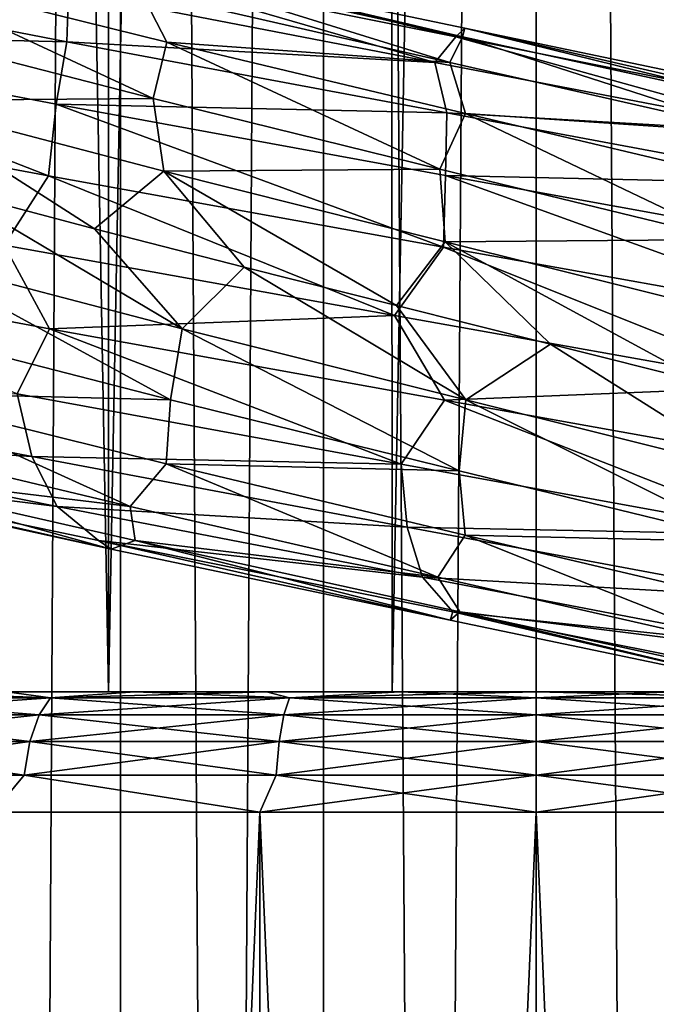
# Model space of a CAD drawing. Header units: metres. Extents: x -109 to 109, y -917 to 389.
# Tile 383 of 656: x -4.3 to 1, y -537.6 to -529.41. Entities that reach past the tile are written whole.
import ezdxf

# ---------------------------------------------------------------- set-up
doc = ezdxf.new("R2010")
doc.units = ezdxf.units.M
doc.layers.add('solid_24503124_XXX_01_SW0001', color=7, linetype='CONTINUOUS')
doc.layers.add('solid_24503124_XXX_01_SW0001_01', color=7, linetype='CONTINUOUS')

msp = doc.modelspace()

# ---------------------------------------------------------------- linework, layer by layer
at = {"layer": 'solid_24503124_XXX_01_SW0001'}
for points in [[(-5.794521, -410, 11.637158), (-5.795265, -535, 11.636799), (-3.557269, -535, 12.503851)], [(-3.557472, -410, -12.503769), (-3.557269, -535, -12.503851), (-5.795265, -535, -11.636799)], [(-3.557472, -410, -12.503769), (-5.795265, -535, -11.636799), (-5.794586, -410, -11.637126)], [(-5.794521, -410, 11.637158), (-3.557269, -535, 12.503851), (-3.557692, -410, 12.503706)], [(-3.557692, -410, 12.503706), (-3.557269, -535, 12.503851), (-1.199402, -410, 12.944548)], [(-1.199508, -410, -12.944538), (-3.557269, -535, -12.503851), (-3.557472, -410, -12.503769)], [(-1.199402, -410, 12.944548), (-3.557269, -535, 12.503851), (-1.198704, -535, 12.944597)], [(-1.199508, -410, -12.944538), (-1.198704, -535, -12.944597), (-3.557269, -535, -12.503851)], [(1.19961, -410, -12.944529), (-1.198704, -535, -12.944597), (-1.199508, -410, -12.944538)], [(1.19961, -410, -12.944529), (1.198704, -535, -12.944597), (-1.198704, -535, -12.944597)], [(-4.996175, -701, -406.876648), (-4.996158, -437, -406.876648), (-3.457402, -437, -407.765076)], [(-3.457262, -701, -407.765137), (-4.996175, -701, -406.876648), (-3.457402, -437, -407.765076)], [(-4.996175, -701, -393.123352), (-3.457262, -701, -392.234863), (-4.996158, -437, -393.123352)], [(-3.457262, -701, -392.234863), (-3.457402, -437, -392.234924), (-4.996158, -437, -393.123352)], [(-3.457262, -701, -407.765137), (-3.457402, -437, -407.765076), (-1.767193, -437, -408.31427)], [(-1.767249, -701, -391.68576), (-1.767193, -437, -391.68573), (-3.457402, -437, -392.234924)], [(-3.457262, -701, -392.234863), (-1.767249, -701, -391.68576), (-3.457402, -437, -392.234924)], [(-1.767249, -701, -408.31424), (-3.457262, -701, -407.765137), (-1.767193, -437, -408.31427)], [(-1.767249, -701, -408.31424), (0, -437, -408.5), (0, -701, -408.5)], [(-1.767249, -701, -408.31424), (-1.767193, -437, -408.31427), (0, -437, -408.5)], [(-1.767249, -701, -391.68576), (0, -701, -391.5), (-1.767193, -437, -391.68573)], [(-1.767193, -437, -391.68573), (0, -701, -391.5), (0, -437, -391.5)], [(1.767249, -701, -391.68576), (1.767193, -437, -391.68573), (0, -437, -391.5)], [(0, -701, -391.5), (1.767249, -701, -391.68576), (0, -437, -391.5)], [(-3.424517, -528.890015, -15.881354), (-0.668552, -529.554016, -16.94623), (-3.6186, -528.961121, -16.569969)], [(-3.424517, -528.890015, -15.881354), (-0.592989, -529.483887, -16.234524), (-0.668552, -529.554016, -16.94623)], [(-0.611028, -529.555908, -15.519527), (-0.592989, -529.483887, -16.234524), (-3.424517, -528.890015, -15.881354)], [(-3.312851, -528.963013, -15.175133), (-0.611028, -529.555908, -15.519527), (-3.424517, -528.890015, -15.881354)], [(-6.942386, -529.002563, -16.808487), (-3.902392, -529.594971, -17.763273), (-7.104068, -529.521179, -17.211922)], [(-3.889314, -529.177307, -17.188612), (-3.902392, -529.594971, -17.763273), (-6.942386, -529.002563, -16.808487)], [(-5.469957, -529.480164, -12.750193), (-3.183709, -530.066833, -13.504675), (-5.463925, -529.006653, -13.222774)], [(-5.463925, -529.006653, -13.222774), (-3.072693, -529.598999, -13.974257), (-3.287609, -529.179199, -14.502707)], [(-3.183709, -530.066833, -13.504675), (-3.072693, -529.598999, -13.974257), (-5.463925, -529.006653, -13.222774)], [(-3.6186, -528.961121, -16.569969), (-0.841772, -529.767395, -17.601917), (-3.889314, -529.177307, -17.188612)], [(-3.6186, -528.961121, -16.569969), (-0.668552, -529.554016, -16.94623), (-0.841772, -529.767395, -17.601917)], [(-0.716842, -529.769104, -14.852447), (-0.611028, -529.555908, -15.519527), (-3.312851, -528.963013, -15.175133)], [(-3.287609, -529.179199, -14.502707), (-0.716842, -529.769104, -14.852447), (-3.312851, -528.963013, -15.175133)], [(-3.889314, -529.177307, -17.188612), (-0.841772, -529.767395, -17.601917), (-3.902392, -529.594971, -17.763273)], [(-3.072693, -529.598999, -13.974257), (-0.716842, -529.769104, -14.852447), (-3.287609, -529.179199, -14.502707)], [(-5.469957, -529.480164, -12.750193), (-5.339977, -530.084839, -12.503477), (-3.183709, -530.066833, -13.504675)], [(-0.592989, -529.483887, -16.234524), (2.302049, -530.146912, -16.803442), (-0.668552, -529.554016, -16.94623)], [(-0.611028, -529.555908, -15.519527), (2.109582, -530.148804, -15.388528), (-0.592989, -529.483887, -16.234524)], [(2.109582, -530.148804, -15.388528), (2.256816, -530.077759, -16.0888), (-0.592989, -529.483887, -16.234524)], [(-7.104068, -529.521179, -17.211922), (-4.055814, -530.711304, -18.460888), (-7.215178, -530.118896, -17.468584)], [(-7.104068, -529.521179, -17.211922), (-3.990627, -530.113708, -18.188881), (-4.055814, -530.711304, -18.460888)], [(-3.902392, -529.594971, -17.763273), (-3.990627, -530.113708, -18.188881), (-7.104068, -529.521179, -17.211922)], [(-3.902392, -529.594971, -17.763273), (-0.742057, -530.187439, -18.17058), (-3.990627, -530.113708, -18.188881)], [(-0.841772, -529.767395, -17.601917), (-0.742057, -530.187439, -18.17058), (-3.902392, -529.594971, -17.763273)], [(-0.668552, -529.554016, -16.94623), (2.231446, -530.357483, -17.481138), (-0.841772, -529.767395, -17.601917)], [(-0.716842, -529.769104, -14.852447), (1.875782, -530.35907, -14.751753), (-0.611028, -529.555908, -15.519527)], [(1.875782, -530.35907, -14.751753), (2.109582, -530.148804, -15.388528), (-0.611028, -529.555908, -15.519527)], [(-3.183709, -530.066833, -13.504675), (-0.801254, -530.653503, -13.850875), (-3.072693, -529.598999, -13.974257)], [(-3.072693, -529.598999, -13.974257), (-0.586729, -530.191345, -14.295144), (-0.716842, -529.769104, -14.852447)], [(-0.801254, -530.653503, -13.850875), (-0.586729, -530.191345, -14.295144), (-3.072693, -529.598999, -13.974257)], [(-0.841772, -529.767395, -17.601917), (2.231446, -530.357483, -17.481138), (-0.742057, -530.187439, -18.17058)], [(-0.586729, -530.191345, -14.295144), (1.875782, -530.35907, -14.751753), (-0.716842, -529.769104, -14.852447)], [(-3.183709, -530.066833, -13.504675), (-5.339977, -530.084839, -12.503477), (-3.095637, -530.672241, -13.239817)], [(-5.339977, -530.084839, -12.503477), (-4.886759, -530.829102, -12.583683), (-3.673549, -531.149292, -12.99039)], [(-3.095637, -530.672241, -13.239817), (-5.339977, -530.084839, -12.503477), (-3.673549, -531.149292, -12.99039)], [(-3.183709, -530.066833, -13.504675), (-3.095637, -530.672241, -13.239817), (-0.801254, -530.653503, -13.850875)], [(-7.215178, -530.118896, -17.468584), (-4.055814, -530.711304, -18.460888), (-4.425037, -531.286194, -18.477514)], [(-3.990627, -530.113708, -18.188881), (-0.771379, -531.303772, -18.884218), (-4.055814, -530.711304, -18.460888)], [(-3.990627, -530.113708, -18.188881), (-0.754079, -530.706238, -18.605051), (-0.771379, -531.303772, -18.884218)], [(-0.742057, -530.187439, -18.17058), (-0.754079, -530.706238, -18.605051), (-3.990627, -530.113708, -18.188881)], [(-0.801254, -530.653503, -13.850875), (1.605399, -531.240234, -13.781503), (-0.586729, -530.191345, -14.295144)], [(-0.742057, -530.187439, -18.17058), (2.441063, -530.779846, -18.022203), (-0.754079, -530.706238, -18.605051)], [(2.231446, -530.357483, -17.481138), (2.441063, -530.779846, -18.022203), (-0.742057, -530.187439, -18.17058)], [(1.605399, -531.240234, -13.781503), (1.917247, -530.783691, -14.178966), (-0.586729, -530.191345, -14.295144)], [(-0.801254, -530.653503, -13.850875), (-3.095637, -530.672241, -13.239817), (-0.757519, -531.259644, -13.574944)], [(-4.055814, -530.711304, -18.460888), (-1.177117, -531.870605, -18.962351), (-4.425037, -531.286194, -18.477514)], [(-4.055814, -530.711304, -18.460888), (-0.771379, -531.303772, -18.884218), (-1.177117, -531.870605, -18.962351)], [(-3.095637, -530.672241, -13.239817), (-3.673549, -531.149292, -12.99039), (-2.42949, -531.468933, -13.279457)], [(-3.095637, -530.672241, -13.239817), (-2.42949, -531.468933, -13.279457), (-1.161831, -531.789001, -13.449188)], [(-0.757519, -531.259644, -13.574944), (-3.095637, -530.672241, -13.239817), (-1.161831, -531.789001, -13.449188)], [(-0.754079, -530.706238, -18.605051), (2.536741, -531.896179, -18.730049), (-0.771379, -531.303772, -18.884218)], [(2.441063, -530.779846, -18.022203), (2.50563, -531.298767, -18.452055), (-0.754079, -530.706238, -18.605051)], [(-5.212879, -531.389771, -12.559104), (-2.943924, -531.981445, -13.276345), (-4.886759, -530.829102, -12.583683)], [(-2.943924, -531.981445, -13.276345), (-3.673549, -531.149292, -12.99039), (-4.886759, -530.829102, -12.583683)], [(-2.943924, -531.981445, -13.276345), (-2.42949, -531.468933, -13.279457), (-3.673549, -531.149292, -12.99039)], [(-4.048501, -531.983154, -18.464462), (-7.209414, -531.390625, -17.473047), (-4.425037, -531.286194, -18.477514)], [(-4.048501, -531.983154, -18.464462), (-4.425037, -531.286194, -18.477514), (-1.177117, -531.870605, -18.962351)], [(-0.771379, -531.303772, -18.884218), (2.117649, -532.457092, -18.881323), (-1.177117, -531.870605, -18.962351)], [(-4.315088, -532.521729, -18.118351), (-7.209414, -531.390625, -17.473047), (-4.048501, -531.983154, -18.464462)], [(-3.041672, -532.57074, -13.54107), (-5.212879, -531.389771, -12.559104), (-5.351366, -531.980103, -12.804343)], [(-3.041672, -532.57074, -13.54107), (-2.943924, -531.981445, -13.276345), (-5.212879, -531.389771, -12.559104)], [(-2.943924, -531.981445, -13.276345), (-0.584419, -532.57312, -13.5854), (-2.42949, -531.468933, -13.279457)], [(-0.584419, -532.57312, -13.5854), (-1.161831, -531.789001, -13.449188), (-2.42949, -531.468933, -13.279457)], [(-0.584419, -532.57312, -13.5854), (0.120601, -532.110107, -13.498654), (-1.161831, -531.789001, -13.449188)], [(-0.762675, -532.575745, -18.886497), (-4.048501, -531.983154, -18.464462), (-1.177117, -531.870605, -18.962351)], [(-3.041672, -532.57074, -13.54107), (-5.351366, -531.980103, -12.804343), (-5.467577, -532.510986, -13.226699)], [(-1.122771, -533.107544, -18.590109), (-4.315088, -532.521729, -18.118351), (-4.048501, -531.983154, -18.464462)], [(-1.122771, -533.107544, -18.590109), (-4.048501, -531.983154, -18.464462), (-0.762675, -532.575745, -18.886497)], [(-0.638761, -533.161438, -13.862901), (-2.943924, -531.981445, -13.276345), (-3.041672, -532.57074, -13.54107)], [(-0.638761, -533.161438, -13.862901), (-0.584419, -532.57312, -13.5854), (-2.943924, -531.981445, -13.276345)], [(-4.194813, -533.044312, -17.70166), (-7.189106, -532.458008, -16.709879), (-4.315088, -532.521729, -18.118351)], [(-6.89706, -532.870483, -16.22296), (-7.189106, -532.458008, -16.709879), (-4.194813, -533.044312, -17.70166)], [(-5.467577, -532.510986, -13.226699), (-5.834599, -532.870117, -13.683941), (-3.377447, -533.457764, -14.488398)], [(-3.075832, -533.103271, -13.978711), (-5.467577, -532.510986, -13.226699), (-3.377447, -533.457764, -14.488398)], [(-3.041672, -532.57074, -13.54107), (-5.467577, -532.510986, -13.226699), (-3.075832, -533.103271, -13.978711)], [(-4.194813, -533.044312, -17.70166), (-4.315088, -532.521729, -18.118351), (-1.122771, -533.107544, -18.590109)], [(-0.638761, -533.161438, -13.862901), (-3.041672, -532.57074, -13.54107), (-3.075832, -533.103271, -13.978711)], [(2.103364, -533.69342, -18.50569), (-1.122771, -533.107544, -18.590109), (-0.762675, -532.575745, -18.886497)], [(1.783667, -533.752075, -13.763273), (-0.584419, -532.57312, -13.5854), (-0.638761, -533.161438, -13.862901)], [(1.783667, -533.752075, -13.763273), (1.792995, -533.164795, -13.48001), (-0.584419, -532.57312, -13.5854)], [(-3.982042, -533.458557, -17.173716), (-6.89706, -532.870483, -16.22296), (-4.194813, -533.044312, -17.70166)], [(-6.476875, -533.148438, -15.681491), (-6.89706, -532.870483, -16.22296), (-3.982042, -533.458557, -17.173716)], [(-3.377447, -533.457764, -14.488398), (-5.834599, -532.870117, -13.683941), (-5.931851, -533.150024, -14.361738)], [(-1.073955, -533.630554, -18.159067), (-4.194813, -533.044312, -17.70166), (-1.122771, -533.107544, -18.590109)], [(-3.982042, -533.458557, -17.173716), (-4.194813, -533.044312, -17.70166), (-1.073955, -533.630554, -18.159067)], [(-3.075832, -533.103271, -13.978711), (-3.377447, -533.457764, -14.488398), (-0.817891, -534.04541, -14.853435)], [(-0.589278, -533.695618, -14.300067), (-3.075832, -533.103271, -13.978711), (-0.817891, -534.04541, -14.853435)], [(-0.638761, -533.161438, -13.862901), (-3.075832, -533.103271, -13.978711), (-0.589278, -533.695618, -14.300067)], [(-3.640707, -533.740845, -16.572254), (-6.476875, -533.148438, -15.681491), (-3.982042, -533.458557, -17.173716)], [(-3.532959, -533.812805, -15.86499), (-6.476875, -533.148438, -15.681491), (-3.640707, -533.740845, -16.572254)], [(-3.532959, -533.812805, -15.86499), (-6.242585, -533.221436, -15.005902), (-6.476875, -533.148438, -15.681491)], [(-5.931851, -533.150024, -14.361738), (-6.242585, -533.221436, -15.005902), (-3.532959, -533.812805, -15.86499)], [(-3.334382, -533.742493, -15.177545), (-5.931851, -533.150024, -14.361738), (-3.532959, -533.812805, -15.86499)], [(-3.377447, -533.457764, -14.488398), (-5.931851, -533.150024, -14.361738), (-3.334382, -533.742493, -15.177545)], [(1.783667, -533.752075, -13.763273), (-0.638761, -533.161438, -13.862901), (-0.589278, -533.695618, -14.300067)], [(-0.946098, -534.046631, -17.602827), (-3.982042, -533.458557, -17.173716), (-1.073955, -533.630554, -18.159067)], [(-3.640707, -533.740845, -16.572254), (-3.982042, -533.458557, -17.173716), (-0.946098, -534.046631, -17.602827)], [(-0.817891, -534.04541, -14.853435), (-3.377447, -533.457764, -14.488398), (-3.334382, -533.742493, -15.177545)], [(-0.692268, -534.333313, -16.952246), (-3.640707, -533.740845, -16.572254), (-0.946098, -534.046631, -17.602827)], [(-0.714795, -534.404175, -16.236853), (-3.640707, -533.740845, -16.572254), (-0.692268, -534.333313, -16.952246)], [(-0.714795, -534.404175, -16.236853), (-3.532959, -533.812805, -15.86499), (-3.640707, -533.740845, -16.572254)], [(-3.334382, -533.742493, -15.177545), (-3.532959, -533.812805, -15.86499), (-0.714795, -534.404175, -16.236853)], [(-0.634088, -534.3349, -15.52557), (-3.334382, -533.742493, -15.177545), (-0.714795, -534.404175, -16.236853)], [(-0.817891, -534.04541, -14.853435), (-3.334382, -533.742493, -15.177545), (-0.634088, -534.3349, -15.52557)], [(1.766435, -534.633057, -14.771429), (-0.817891, -534.04541, -14.853435), (-0.634088, -534.3349, -15.52557)], [(2.125252, -534.995483, -16.113943), (-0.714795, -534.404175, -16.236853), (-0.692268, -534.333313, -16.952246)], [(-2.243567, -535, 11.279025), (-5.795265, -535, 11.636799), (-7.834196, -535, 10.374236)], [(-3.338248, -535, 11.004817), (-2.243567, -535, 11.279025), (-7.834196, -535, 10.374236)], [(-4.400902, -535, 10.624596), (-3.338248, -535, 11.004817), (-7.834196, -535, 10.374236)], [(-5.904509, -535.04895, 10.226909), (-4.038922, -535.04895, 11.096847), (-5.421025, -535, 10.14211)], [(-4.038922, -535.04895, -11.096847), (-5.904509, -535.04895, -10.226909), (-4.400902, -535, -10.624596)], [(3.557269, -535, 12.503851), (-3.557269, -535, 12.503851), (-5.795265, -535, 11.636799)], [(5.795265, -535, 11.636799), (3.557269, -535, 12.503851), (-5.795265, -535, 11.636799)], [(0, -535, 11.5), (5.795265, -535, 11.636799), (-5.795265, -535, 11.636799)], [(-1.127188, -535, 11.44462), (0, -535, 11.5), (-5.795265, -535, 11.636799)], [(-2.243567, -535, 11.279025), (-1.127188, -535, 11.44462), (-5.795265, -535, 11.636799)], [(-3.338248, -535, -11.004817), (-4.400902, -535, -10.624596), (-5.795265, -535, -11.636799)], [(-2.243567, -535, -11.279025), (-3.338248, -535, -11.004817), (-5.795265, -535, -11.636799)], [(-1.127188, -535, -11.44462), (-2.243567, -535, -11.279025), (-5.795265, -535, -11.636799)], [(-4.038922, -535.04895, 11.096847), (-4.400902, -535, 10.624596), (-5.421025, -535, 10.14211)], [(-4.038922, -535.04895, 11.096847), (-3.338248, -535, 11.004817), (-4.400902, -535, 10.624596)], [(-4.038922, -535.04895, -11.096847), (-4.400902, -535, -10.624596), (-3.338248, -535, -11.004817)], [(-4.038922, -535.04895, 11.096847), (-2.050614, -535.04895, 11.629611), (-3.338248, -535, 11.004817)], [(-4.038922, -535.04895, -11.096847), (-3.338248, -535, -11.004817), (-2.243567, -535, -11.279025)], [(-2.050614, -535.04895, -11.629611), (-4.038922, -535.04895, -11.096847), (-2.243567, -535, -11.279025)], [(1.198704, -535, 12.944597), (-1.198704, -535, 12.944597), (-3.557269, -535, 12.503851)], [(3.557269, -535, 12.503851), (1.198704, -535, 12.944597), (-3.557269, -535, 12.503851)], [(-2.050614, -535.04895, 11.629611), (-2.243567, -535, 11.279025), (-3.338248, -535, 11.004817)], [(-2.050614, -535.04895, 11.629611), (-1.127188, -535, 11.44462), (-2.243567, -535, 11.279025)], [(-2.050614, -535.04895, -11.629611), (-2.243567, -535, -11.279025), (-1.127188, -535, -11.44462)], [(-2.050614, -535.04895, 11.629611), (0, -535.04895, 11.809017), (-1.127188, -535, 11.44462)], [(0, -535.04895, 11.809017), (0, -535, 11.5), (-1.127188, -535, 11.44462)], [(2.050614, -535.04895, 11.629611), (1.127188, -535, 11.44462), (0, -535, 11.5)], [(0, -535.04895, 11.809017), (2.050614, -535.04895, 11.629611), (0, -535, 11.5)], [(-4.134353, -535.191162, 11.359041), (-5.904509, -535.04895, 10.226909), (-6.04402, -535.191162, 10.468549)], [(-6.04402, -535.191162, -10.468549), (-5.904509, -535.04895, -10.226909), (-4.038922, -535.04895, -11.096847)], [(-6.04402, -535.191162, -10.468549), (-4.038922, -535.04895, -11.096847), (-4.134353, -535.191162, -11.359041)], [(-4.134353, -535.191162, 11.359041), (-4.038922, -535.04895, 11.096847), (-5.904509, -535.04895, 10.226909)], [(-2.099066, -535.191162, 11.904395), (-4.038922, -535.04895, 11.096847), (-4.134353, -535.191162, 11.359041)], [(-4.134353, -535.191162, -11.359041), (-4.038922, -535.04895, -11.096847), (-2.050614, -535.04895, -11.629611)], [(-4.134353, -535.191162, -11.359041), (-2.050614, -535.04895, -11.629611), (-2.099066, -535.191162, -11.904395)], [(-2.099066, -535.191162, 11.904395), (-2.050614, -535.04895, 11.629611), (-4.038922, -535.04895, 11.096847)], [(-2.099066, -535.191162, 11.904395), (0, -535.191162, 12.088039), (-2.050614, -535.04895, 11.629611)], [(-2.050614, -535.04895, 11.629611), (0, -535.191162, 12.088039), (0, -535.04895, 11.809017)], [(2.099066, -535.191162, 11.904395), (2.050614, -535.04895, 11.629611), (0, -535.04895, 11.809017)], [(2.099066, -535.191162, 11.904395), (0, -535.04895, 11.809017), (0, -535.191162, 12.088039)], [(-4.134353, -535.191162, -11.359041), (-4.210058, -535.41272, -11.567039), (-6.154693, -535.41272, -10.660241)], [(-6.04402, -535.191162, -10.468549), (-4.134353, -535.191162, -11.359041), (-6.154693, -535.41272, -10.660241)], [(-6.04402, -535.191162, 10.468549), (-6.154693, -535.41272, 10.660241), (-4.210058, -535.41272, 11.567039)], [(-4.134353, -535.191162, 11.359041), (-6.04402, -535.191162, 10.468549), (-4.210058, -535.41272, 11.567039)], [(-2.099066, -535.191162, -11.904395), (-2.137502, -535.41272, -12.122379), (-4.210058, -535.41272, -11.567039)], [(-4.134353, -535.191162, -11.359041), (-2.099066, -535.191162, -11.904395), (-4.210058, -535.41272, -11.567039)], [(-4.134353, -535.191162, 11.359041), (-4.210058, -535.41272, 11.567039), (-2.137502, -535.41272, 12.122379)], [(-2.099066, -535.191162, 11.904395), (-4.134353, -535.191162, 11.359041), (-2.137502, -535.41272, 12.122379)], [(-2.099066, -535.191162, 11.904395), (-2.137502, -535.41272, 12.122379), (0, -535.41272, 12.309386)], [(-2.099066, -535.191162, -11.904395), (0, -535.191162, -12.088039), (-2.137502, -535.41272, -12.122379)], [(-2.099066, -535.191162, 11.904395), (0, -535.41272, 12.309386), (0, -535.191162, 12.088039)], [(-4.210058, -535.41272, -11.567039), (-4.258612, -535.691895, -11.700439), (-6.225674, -535.691895, -10.783183)], [(-6.154693, -535.41272, -10.660241), (-4.210058, -535.41272, -11.567039), (-6.225674, -535.691895, -10.783183)], [(-6.154693, -535.41272, 10.660241), (-6.225674, -535.691895, 10.783183), (-4.258612, -535.691895, 11.700439)], [(-4.210058, -535.41272, 11.567039), (-6.154693, -535.41272, 10.660241), (-4.258612, -535.691895, 11.700439)], [(-2.137502, -535.41272, -12.122379), (-2.162154, -535.691895, -12.262183), (-4.258612, -535.691895, -11.700439)], [(-4.210058, -535.41272, -11.567039), (-2.137502, -535.41272, -12.122379), (-4.258612, -535.691895, -11.700439)], [(-4.210058, -535.41272, 11.567039), (-4.258612, -535.691895, 11.700439), (-2.162154, -535.691895, 12.262183)], [(-2.137502, -535.41272, 12.122379), (-4.210058, -535.41272, 11.567039), (-2.162154, -535.691895, 12.262183)], [(-2.137502, -535.41272, 12.122379), (-2.162154, -535.691895, 12.262183), (0, -535.691895, 12.451347)], [(-2.137502, -535.41272, -12.122379), (0, -535.41272, -12.309386), (-2.162154, -535.691895, -12.262183)], [(-2.137502, -535.41272, 12.122379), (0, -535.691895, 12.451347), (0, -535.41272, 12.309386)], [(-6.225674, -535.691895, -10.783183), (-4.258612, -535.691895, -11.700439), (-4.515521, -536, -11.655903)], [(-4.258612, -535.691895, 11.700439), (-6.225674, -535.691895, 10.783183), (-4.515521, -536, 11.655903)], [(-4.258612, -535.691895, -11.700439), (-2.296869, -536, -12.287164), (-4.515521, -536, -11.655903)], [(-4.258612, -535.691895, 11.700439), (-4.515521, -536, 11.655903), (-2.296869, -536, 12.287164)], [(-4.258612, -535.691895, -11.700439), (-2.162154, -535.691895, -12.262183), (-2.296869, -536, -12.287164)], [(-2.162154, -535.691895, 12.262183), (-4.258612, -535.691895, 11.700439), (-2.296869, -536, 12.287164)], [(-2.162154, -535.691895, -12.262183), (0, -535.691895, -12.451347), (-2.296869, -536, -12.287164)], [(-2.162154, -535.691895, 12.262183), (0, -536, 12.5), (0, -535.691895, 12.451347)], [(-4.515521, -536, -11.655903), (-2.296869, -536, -12.287164), (-4.515498, -589, -11.655905)], [(-2.296869, -536, 12.287164), (-4.515521, -536, 11.655903), (-4.515498, -589, 11.655905)], [(-2.296869, -536, -12.287164), (-2.296768, -589, -12.287185), (-4.515498, -589, -11.655905)], [(-2.296869, -536, 12.287164), (-4.515498, -589, 11.655905), (-2.296768, -589, 12.287185)], [(-2.296869, -536, -12.287164), (0, -536, -12.5), (-2.296768, -589, -12.287185)], [(0, -536, -12.5), (0, -589, -12.5), (-2.296768, -589, -12.287185)], [(2.296869, -536, -12.287164), (2.296768, -589, -12.287185), (0, -589, -12.5)], [(0, -536, -12.5), (2.296869, -536, -12.287164), (0, -589, -12.5)]]:
    msp.add_3dface(points, dxfattribs=at)
at = {"layer": 'solid_24503124_XXX_01_SW0001_01'}
for points in [[(-1.199402, -410, 12.944548), (-1.198704, -535, 12.944597), (1.198704, -535, 12.944597)], [(-1.199402, -410, 12.944548), (1.198704, -535, 12.944597), (1.199402, -410, 12.944548)], [(0, -701, -408.5), (0, -437, -408.5), (1.767193, -437, -408.31427)], [(1.767249, -701, -408.31424), (0, -701, -408.5), (1.767193, -437, -408.31427)], [(-0.592989, -529.483887, -16.234524), (2.256816, -530.077759, -16.0888), (2.302049, -530.146912, -16.803442)], [(-0.668552, -529.554016, -16.94623), (2.302049, -530.146912, -16.803442), (2.231446, -530.357483, -17.481138)], [(-0.586729, -530.191345, -14.295144), (1.917247, -530.783691, -14.178966), (1.875782, -530.35907, -14.751753)], [(-0.801254, -530.653503, -13.850875), (-0.757519, -531.259644, -13.574944), (1.605399, -531.240234, -13.781503)], [(-0.754079, -530.706238, -18.605051), (2.50563, -531.298767, -18.452055), (2.536741, -531.896179, -18.730049)], [(-0.757519, -531.259644, -13.574944), (-1.161831, -531.789001, -13.449188), (0.120601, -532.110107, -13.498654)], [(-0.771379, -531.303772, -18.884218), (2.536741, -531.896179, -18.730049), (2.117649, -532.457092, -18.881323)], [(1.605399, -531.240234, -13.781503), (-0.757519, -531.259644, -13.574944), (1.603522, -531.846985, -13.501845)], [(-0.757519, -531.259644, -13.574944), (0.120601, -532.110107, -13.498654), (1.402683, -532.431458, -13.426671)], [(1.603522, -531.846985, -13.501845), (-0.757519, -531.259644, -13.574944), (1.402683, -532.431458, -13.426671)], [(-0.762675, -532.575745, -18.886497), (-1.177117, -531.870605, -18.962351), (2.117649, -532.457092, -18.881323)], [(-0.584419, -532.57312, -13.5854), (1.792995, -533.164795, -13.48001), (0.120601, -532.110107, -13.498654)], [(1.792995, -533.164795, -13.48001), (1.402683, -532.431458, -13.426671), (0.120601, -532.110107, -13.498654)], [(2.546579, -533.168335, -18.730659), (-0.762675, -532.575745, -18.886497), (2.117649, -532.457092, -18.881323)], [(2.103364, -533.69342, -18.50569), (-0.762675, -532.575745, -18.886497), (2.546579, -533.168335, -18.730659)], [(-1.073955, -533.630554, -18.159067), (-1.122771, -533.107544, -18.590109), (2.103364, -533.69342, -18.50569)], [(2.079292, -534.216797, -18.072428), (-1.073955, -533.630554, -18.159067), (2.103364, -533.69342, -18.50569)], [(-0.946098, -534.046631, -17.602827), (-1.073955, -533.630554, -18.159067), (2.079292, -534.216797, -18.072428)], [(-0.589278, -533.695618, -14.300067), (-0.817891, -534.04541, -14.853435), (1.766435, -534.633057, -14.771429)], [(1.915365, -534.287903, -14.184288), (-0.589278, -533.695618, -14.300067), (1.766435, -534.633057, -14.771429)], [(1.783667, -533.752075, -13.763273), (-0.589278, -533.695618, -14.300067), (1.915365, -534.287903, -14.184288)], [(2.118537, -534.634705, -17.501364), (-0.946098, -534.046631, -17.602827), (2.079292, -534.216797, -18.072428)], [(-0.692268, -534.333313, -16.952246), (-0.946098, -534.046631, -17.602827), (2.118537, -534.634705, -17.501364)], [(-0.634088, -534.3349, -15.52557), (-0.714795, -534.404175, -16.236853), (2.125252, -534.995483, -16.113943)], [(2.277427, -534.92572, -16.813812), (-0.692268, -534.333313, -16.952246), (2.118537, -534.634705, -17.501364)], [(2.125252, -534.995483, -16.113943), (-0.692268, -534.333313, -16.952246), (2.277427, -534.92572, -16.813812)], [(2.085675, -534.927307, -15.398802), (-0.634088, -534.3349, -15.52557), (2.125252, -534.995483, -16.113943)], [(1.766435, -534.633057, -14.771429), (-0.634088, -534.3349, -15.52557), (2.085675, -534.927307, -15.398802)], [(-5.795265, -535, -11.636799), (-3.557269, -535, -12.503851), (5.795265, -535, -11.636799)], [(0, -535, -11.5), (-5.795265, -535, -11.636799), (5.795265, -535, -11.636799)], [(-1.127188, -535, -11.44462), (-5.795265, -535, -11.636799), (0, -535, -11.5)], [(-3.557269, -535, -12.503851), (3.557269, -535, -12.503851), (5.795265, -535, -11.636799)], [(-3.557269, -535, -12.503851), (-1.198704, -535, -12.944597), (3.557269, -535, -12.503851)], [(-2.050614, -535.04895, -11.629611), (-1.127188, -535, -11.44462), (0, -535, -11.5)], [(-2.050614, -535.04895, -11.629611), (0, -535, -11.5), (0, -535.04895, -11.809017)], [(-1.198704, -535, -12.944597), (1.198704, -535, -12.944597), (3.557269, -535, -12.503851)], [(0, -535, 11.5), (1.127188, -535, 11.44462), (5.795265, -535, 11.636799)], [(1.127188, -535, -11.44462), (0, -535, -11.5), (5.795265, -535, -11.636799)], [(0, -535.04895, -11.809017), (0, -535, -11.5), (1.127188, -535, -11.44462)], [(2.050614, -535.04895, -11.629611), (0, -535.04895, -11.809017), (1.127188, -535, -11.44462)], [(-2.099066, -535.191162, -11.904395), (0, -535.04895, -11.809017), (0, -535.191162, -12.088039)], [(-2.099066, -535.191162, -11.904395), (-2.050614, -535.04895, -11.629611), (0, -535.04895, -11.809017)], [(0, -535.191162, -12.088039), (0, -535.04895, -11.809017), (2.050614, -535.04895, -11.629611)], [(2.099066, -535.191162, -11.904395), (0, -535.191162, -12.088039), (2.050614, -535.04895, -11.629611)], [(-2.137502, -535.41272, -12.122379), (0, -535.191162, -12.088039), (0, -535.41272, -12.309386)], [(2.099066, -535.191162, -11.904395), (2.137502, -535.41272, -12.122379), (0, -535.41272, -12.309386)], [(2.099066, -535.191162, -11.904395), (0, -535.41272, -12.309386), (0, -535.191162, -12.088039)], [(0, -535.191162, 12.088039), (0, -535.41272, 12.309386), (2.137502, -535.41272, 12.122379)], [(2.099066, -535.191162, 11.904395), (0, -535.191162, 12.088039), (2.137502, -535.41272, 12.122379)], [(-2.162154, -535.691895, -12.262183), (0, -535.41272, -12.309386), (0, -535.691895, -12.451347)], [(0, -535.41272, 12.309386), (0, -535.691895, 12.451347), (2.162154, -535.691895, 12.262183)], [(2.137502, -535.41272, 12.122379), (0, -535.41272, 12.309386), (2.162154, -535.691895, 12.262183)], [(2.137502, -535.41272, -12.122379), (2.162154, -535.691895, -12.262183), (0, -535.691895, -12.451347)], [(2.137502, -535.41272, -12.122379), (0, -535.691895, -12.451347), (0, -535.41272, -12.309386)], [(-2.162154, -535.691895, 12.262183), (-2.296869, -536, 12.287164), (0, -536, 12.5)], [(-2.296869, -536, -12.287164), (0, -535.691895, -12.451347), (0, -536, -12.5)], [(0, -535.691895, 12.451347), (0, -536, 12.5), (2.296869, -536, 12.287164)], [(2.162154, -535.691895, 12.262183), (0, -535.691895, 12.451347), (2.296869, -536, 12.287164)], [(2.162154, -535.691895, -12.262183), (2.296869, -536, -12.287164), (0, -536, -12.5)], [(0, -535.691895, -12.451347), (2.162154, -535.691895, -12.262183), (0, -536, -12.5)], [(-2.296869, -536, 12.287164), (-2.296768, -589, 12.287185), (0, -589, 12.5)], [(-2.296869, -536, 12.287164), (0, -589, 12.5), (0, -536, 12.5)], [(0, -536, 12.5), (0, -589, 12.5), (2.296768, -589, 12.287185)], [(2.296869, -536, 12.287164), (0, -536, 12.5), (2.296768, -589, 12.287185)]]:
    msp.add_3dface(points, dxfattribs=at)

doc.saveas('drawing.dxf')
